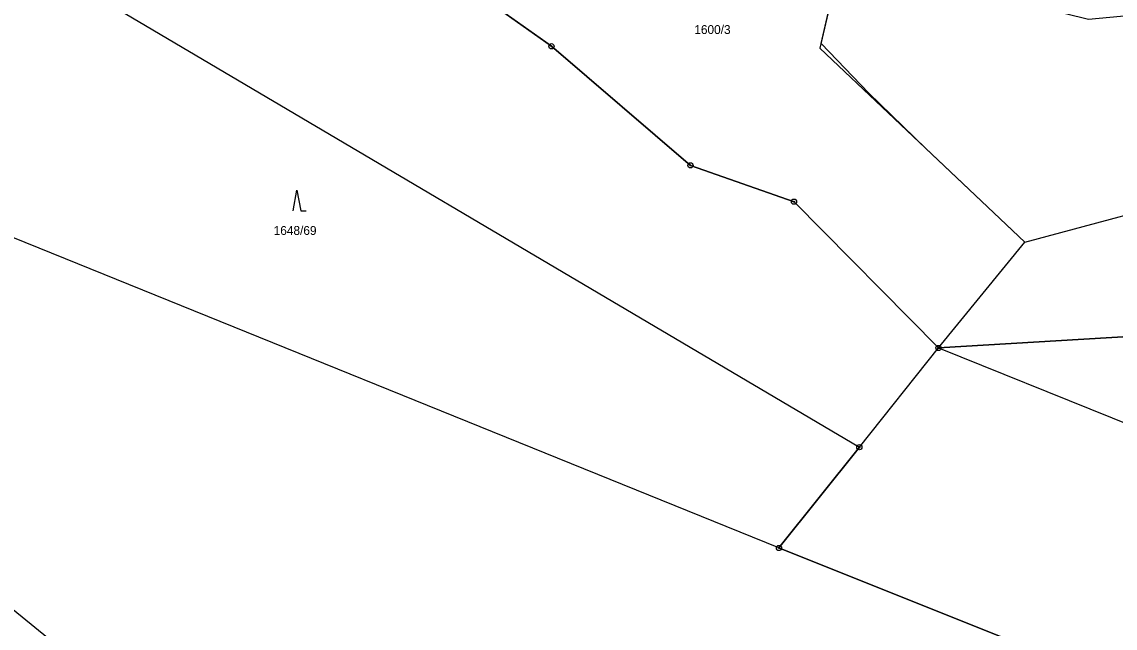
# Model space of a CAD drawing. Extents: x -445050 to -440454, y -1134563 to -1129741.
# Drawn here: x -443020.5 to -442811.1, y -1132062.1 to -1131945.9 of the extents above; entities that cross this region are included whole.
import ezdxf

# ---------------------------------------------------------------- set-up
doc = ezdxf.new("R2010")
doc.units = 0
for name, color, linetype in [('Vrstva 1', 7, 'Continuous'), ('Vrstva 18', 7, 'Continuous'), ('Vrstva 24', 7, 'Continuous'), ('Vrstva 25', 7, 'Continuous'), ('Vrstva 52', 7, 'Continuous')]:
    doc.layers.add(name, color=color, linetype=linetype)

msp = doc.modelspace()

# ---------------------------------------------------------------- linework, layer by layer
at = {"layer": 'Vrstva 1'}
for points in [[(-443018.28, -1131933.86), (-442860.07, -1132027.41)], [(-442863.64, -1131933.68), (-442867.63, -1131951)], [(-442934.22, -1131939.78), (-442919.05, -1131950.61)], [(-442919.05, -1131950.61), (-442892.43, -1131973.43)], [(-442867.63, -1131951), (-442828.36, -1131988.15)], [(-442828.36, -1131988.15), (-442717.1, -1131958.27)], [(-442892.43, -1131973.43), (-442872.59, -1131980.39)], [(-442872.59, -1131980.39), (-442844.92, -1132008.41)], [(-442875.47, -1132046.72), (-443034.72, -1131982.17)], [(-442844.92, -1132008.41), (-442828.36, -1131988.15)], [(-442844.92, -1132008.41), (-442775.35, -1132004.21)], [(-442860.07, -1132027.41), (-442844.92, -1132008.41)], [(-442844.92, -1132008.41), (-442778.39, -1132035.21)], [(-442860.07, -1132027.41), (-442875.47, -1132046.72)], [(-443003.5, -1132073.75), (-443047.02, -1132038.32)], [(-442875.47, -1132046.72), (-442822.05, -1132068.1)]]:
    msp.add_lwpolyline(points, dxfattribs=at)
at = {"layer": 'Vrstva 24'}
for centre, radius in [((-442919.05, -1131950.61), 0.5), ((-442919.05, -1131950.61), 0.1), ((-442892.43, -1131973.43), 0.5), ((-442892.43, -1131973.43), 0.1), ((-442872.59, -1131980.39), 0.5), ((-442872.59, -1131980.39), 0.1), ((-442844.92, -1132008.41), 0.5), ((-442844.92, -1132008.41), 0.1), ((-442860.07, -1132027.41), 0.5), ((-442860.07, -1132027.41), 0.1), ((-442875.47, -1132046.72), 0.5), ((-442875.47, -1132046.72), 0.1)]:
    msp.add_circle(centre, radius, dxfattribs=at)
at = {"layer": 'Vrstva 25'}
msp.add_lwpolyline([(-442968.51, -1131982.15), (-442967.81, -1131978.15), (-442967.01, -1131982.15), (-442966.01, -1131982.15)], dxfattribs=at)
at = {"layer": 'Vrstva 52'}
for points in [[(-442844.92, -1132008.41), (-442828.36, -1131988.15), (-442847.35, -1131970.18), (-442858.29, -1131959.62), (-442867.41, -1131950.05), (-442863.64, -1131933.68), (-442816.22, -1131945.4), (-442801.17, -1131944.02), (-442791.19, -1131943.1), (-442783.65, -1131920.6), (-442781.94, -1131912.37), (-442751.11, -1131918.53), (-442744.11, -1131919.96), (-442720.75, -1131944.53), (-442720.4, -1131947.49), (-442720.32, -1131948.14), (-442720.96, -1131953.24), (-442720.32, -1131954.94), (-442717.01, -1131955.85), (-442714.45, -1131956.55), (-442714.58, -1131958.85)], [(-442844.92, -1132008.41), (-442872.59, -1131980.39), (-442892.43, -1131973.43), (-442919.05, -1131950.61), (-442934.22, -1131939.78)], [(-442733.41, -1132003.52), (-442744.45, -1132004.49), (-442749.45, -1132004.44), (-442752.41, -1132034.14), (-442778.39, -1132035.21), (-442775.35, -1132004.21), (-442844.92, -1132008.41)], [(-442822.05, -1132068.1), (-442875.47, -1132046.72), (-442860.07, -1132027.41), (-442844.92, -1132008.41)]]:
    msp.add_lwpolyline(points, dxfattribs=at)

# ---------------------------------------------------------------- texts
at = {"layer": 'Vrstva 18'}
for s, p in [('1600/3', (-442891.69, -1131948.26)), ('1648/69', (-442972.25, -1131986.75))]:
    msp.add_text(s, height=1.7, dxfattribs=at).set_placement(p)

doc.saveas('drawing.dxf')
